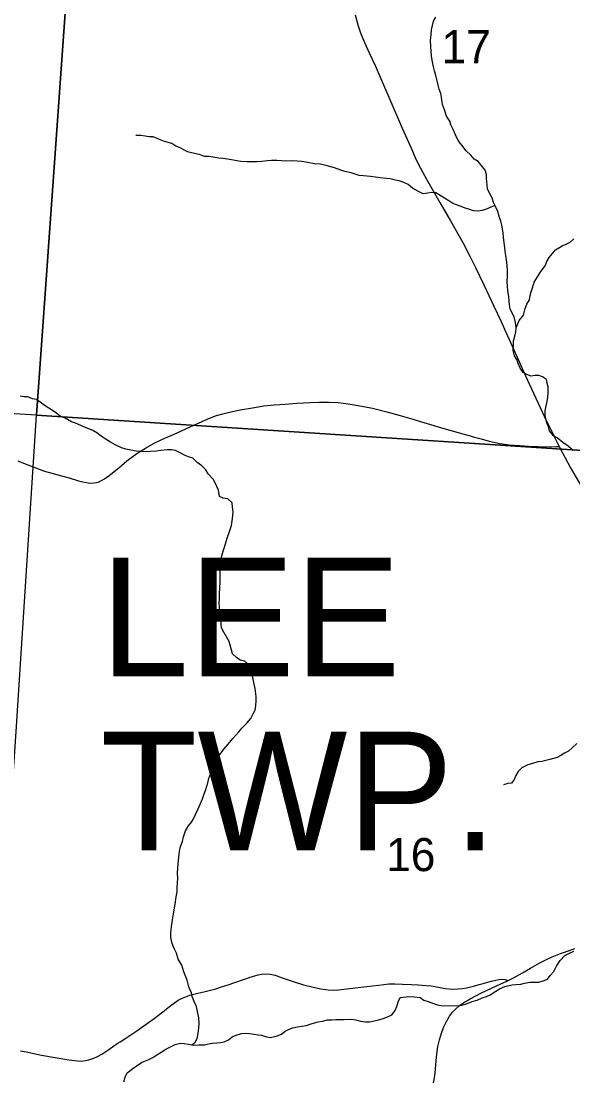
# Model space of a CAD drawing. Extents: x -8.2 to 34, y 0 to 22.
# Drawn here: x 7.595 to 8.292, y 18.744 to 20.084 of the extents above; entities that cross this region are included whole.
import ezdxf

# ---------------------------------------------------------------- set-up
doc = ezdxf.new("R2010")
doc.units = 0
for name, color, linetype in [('GM_X_Corporation', 7, 'Continuous'), ('GM_X_County_Road', 7, 'Continuous'), ('GM_X_Minor_River', 7, 'Continuous'), ('GM_X_Section_Text', 7, 'Continuous'), ('GM_X_State_Route', 7, 'Continuous'), ('GM_X_Township_Road', 7, 'Continuous'), ('GM_X_Township_Text', 7, 'Continuous')]:
    doc.layers.add(name, color=color, linetype=linetype)

msp = doc.modelspace()

# ---------------------------------------------------------------- linework, layer by layer
at = {"layer": 'GM_X_Corporation'}
for points in [[(6.6629, 20.6653), (7.6877, 20.6096), (7.6147, 19.5864), (6.5914, 19.6487)], [(7.6877, 20.6096), (8.7029, 20.5419), (8.6299, 19.5206), (7.6147, 19.5864)], [(7.6147, 19.5864), (8.6299, 19.5206), (8.6049, 19.1351), (8.5816, 18.7383), (8.5636, 18.5025), (7.9912, 18.537), (7.548, 18.5656), (7.5613, 18.7777), (7.5889, 19.1864)]]:
    msp.add_lwpolyline(points, close=True, dxfattribs=at)
at = {"layer": 'GM_X_County_Road'}
msp.add_lwpolyline([(8.1165, 18.7422), (8.1172, 18.7459), (8.1183, 18.7545), (8.1201, 18.7752), (8.122, 18.788), (8.1239, 18.7966), (8.1263, 18.8051), (8.1291, 18.8124), (8.1333, 18.8206), (8.1367, 18.8265), (8.1405, 18.8315), (8.1441, 18.8356), (8.1487, 18.8396), (8.1546, 18.8437), (8.1628, 18.8486), (8.1769, 18.8562), (8.1894, 18.8621), (8.2016, 18.8675), (8.209, 18.871), (8.2106, 18.8718), (8.2172, 18.8752), (8.2286, 18.8813), (8.2389, 18.8874), (8.2497, 18.8935), (8.2574, 18.8974), (8.2661, 18.9015), (8.2767, 18.9056), (8.2869, 18.9093), (8.2948, 18.9123)], dxfattribs=at)
at = {"layer": 'GM_X_Minor_River'}
for points in [[(8.1263, 19.9878), (8.1255, 19.9931), (8.1235, 19.9984), (8.1223, 20.0033), (8.1211, 20.009), (8.1191, 20.0158), (8.1176, 20.0215), (8.1164, 20.0268), (8.1148, 20.0351), (8.1136, 20.0405), (8.1135, 20.0465), (8.1131, 20.0519), (8.1126, 20.0602), (8.1133, 20.0671), (8.1136, 20.0735), (8.1162, 20.0842), (8.1191, 20.0895)], [(8.2926, 19.5417), (8.2865, 19.5473), (8.2796, 19.5518), (8.2727, 19.5578), (8.2681, 19.5604), (8.2628, 19.5665), (8.2616, 19.5714), (8.2596, 19.5767), (8.2576, 19.5858), (8.2576, 19.5919), (8.2586, 19.5983), (8.2601, 19.6037), (8.2608, 19.609), (8.2611, 19.6147), (8.261, 19.6223), (8.2599, 19.6269), (8.259, 19.6314), (8.2541, 19.6348), (8.2495, 19.6363), (8.2442, 19.6366), (8.2396, 19.6358), (8.2343, 19.6376), (8.2297, 19.6403), (8.2259, 19.6459), (8.2232, 19.6516), (8.2216, 19.6565), (8.2185, 19.6614), (8.2169, 19.6686), (8.2172, 19.6751), (8.2175, 19.6804), (8.219, 19.6861), (8.2205, 19.6915), (8.2208, 19.6968), (8.22, 19.7036), (8.2184, 19.7108), (8.2153, 19.7161), (8.2133, 19.7207), (8.2125, 19.726), (8.2121, 19.7305), (8.2113, 19.7362), (8.2104, 19.7434), (8.21, 19.7495), (8.2096, 19.7548), (8.2099, 19.7624), (8.2098, 19.7693), (8.2093, 19.775), (8.2089, 19.7799), (8.2077, 19.7883), (8.2069, 19.7932), (8.2064, 19.7981), (8.2056, 19.8042), (8.2048, 19.8114), (8.2044, 19.8163), (8.2035, 19.822), (8.2027, 19.8266), (8.2015, 19.8315), (8.1996, 19.8364), (8.1976, 19.8436), (8.1945, 19.8501), (8.1922, 19.855), (8.1906, 19.8611), (8.1871, 19.8671), (8.1844, 19.8724), (8.184, 19.8773), (8.1835, 19.8861), (8.1831, 19.8906), (8.1815, 19.8959), (8.1765, 19.9023), (8.1727, 19.9069), (8.1677, 19.9099), (8.1635, 19.9148), (8.1577, 19.9204), (8.1523, 19.9276), (8.1473, 19.9336), (8.1442, 19.9408), (8.1411, 19.9476), (8.1384, 19.9533), (8.1368, 19.9578), (8.1326, 19.9643), (8.1302, 19.9722), (8.1279, 19.979), (8.1263, 19.9878)], [(8.194, 19.8512), (8.1881, 19.8489), (8.182, 19.8462), (8.1775, 19.845), (8.1726, 19.8442), (8.1669, 19.8445), (8.1608, 19.8467), (8.1562, 19.8478), (8.1512, 19.85), (8.1452, 19.8523), (8.1406, 19.8541), (8.1356, 19.8571), (8.1303, 19.8605), (8.1249, 19.8642), (8.1192, 19.8672), (8.1139, 19.8679), (8.1093, 19.8671), (8.1033, 19.8663), (8.0964, 19.8693), (8.0899, 19.8734), (8.0842, 19.8779), (8.0788, 19.8805), (8.0731, 19.8824), (8.0682, 19.8835), (8.0617, 19.8849), (8.0568, 19.8853), (8.0488, 19.8863), (8.0431, 19.8874), (8.0366, 19.8881), (8.0279, 19.8888), (8.0226, 19.8891), (8.0172, 19.891), (8.0123, 19.8928), (8.0043, 19.8943), (7.9993, 19.8961), (7.9913, 19.8991), (7.9868, 19.9002), (7.9818, 19.9016), (7.9735, 19.9035), (7.9659, 19.9042), (7.9571, 19.9056), (7.9499, 19.907), (7.9442, 19.9074), (7.9377, 19.9077), (7.9305, 19.9076), (7.9241, 19.9079), (7.9184, 19.9083), (7.9115, 19.9082), (7.9066, 19.9078), (7.8994, 19.907), (7.8933, 19.9065), (7.8808, 19.9064), (7.8728, 19.9071), (7.8656, 19.9082), (7.8611, 19.9089), (7.8561, 19.91), (7.85, 19.911), (7.8451, 19.9114), (7.8375, 19.9125), (7.8325, 19.9132), (7.8276, 19.9135), (7.8204, 19.9157), (7.8105, 19.9179), (7.8055, 19.9194), (7.7964, 19.9242), (7.791, 19.9265), (7.7857, 19.9298), (7.7811, 19.9309), (7.7766, 19.9324), (7.7701, 19.935), (7.7621, 19.938), (7.7571, 19.9383), (7.7522, 19.939), (7.7465, 19.9397), (7.7404, 19.94)], [(8.2208, 19.6968), (8.2245, 19.7059), (8.2301, 19.7128), (8.2323, 19.7212), (8.2341, 19.7266), (8.2375, 19.7323), (8.2386, 19.7376), (8.2397, 19.7422), (8.2415, 19.7475), (8.2437, 19.7544), (8.2519, 19.7681), (8.2572, 19.775), (8.2594, 19.7804), (8.2624, 19.7857), (8.2665, 19.7907), (8.2706, 19.7953), (8.2789, 19.8003), (8.2838, 19.8023), (8.2891, 19.805), (8.2936, 19.8092)], [(7.8624, 19.4555), (7.8631, 19.4639), (7.8622, 19.47), (7.8618, 19.4753), (7.8564, 19.4806), (7.8507, 19.4816), (7.8458, 19.4835), (7.8446, 19.4915), (7.8407, 19.5009), (7.838, 19.5055), (7.8318, 19.5122), (7.8287, 19.5172), (7.8237, 19.5224), (7.8176, 19.5265), (7.8123, 19.5318), (7.8069, 19.5337), (7.8024, 19.5355), (7.797, 19.5381), (7.7905, 19.5415), (7.7852, 19.5426), (7.7799, 19.5425), (7.7719, 19.5417), (7.7662, 19.5409), (7.759, 19.5404), (7.7533, 19.54), (7.7473, 19.5403), (7.7408, 19.5406), (7.7275, 19.5432), (7.7222, 19.545), (7.7142, 19.5488), (7.7084, 19.5521), (7.7016, 19.5566), (7.6966, 19.5596), (7.6912, 19.5641), (7.6859, 19.5671), (7.6745, 19.5716), (7.6642, 19.576), (7.6592, 19.5779), (7.6508, 19.5824), (7.6447, 19.585), (7.6386, 19.5895), (7.6302, 19.5951), (7.6256, 19.5981), (7.6149, 19.606), (7.6099, 19.6071), (7.6038, 19.6093), (7.5993, 19.6096), (7.5943, 19.6103)], [(7.8111, 18.7904), (7.8154, 18.7935), (7.8177, 18.7984), (7.8191, 18.8049), (7.8198, 18.8114), (7.8201, 18.8175), (7.8197, 18.8243), (7.8181, 18.8323), (7.8169, 18.8387), (7.8138, 18.8451), (7.8114, 18.8516), (7.8106, 18.8561), (7.8071, 18.8637), (7.8051, 18.872), (7.8009, 18.8826), (7.7985, 18.891), (7.7939, 18.8985), (7.7915, 18.9061), (7.7888, 18.9122), (7.7861, 18.9186), (7.7845, 18.9262), (7.7844, 18.9315), (7.7854, 18.9399), (7.7869, 18.9509), (7.7879, 18.9559), (7.7901, 18.968), (7.7911, 18.9776), (7.7926, 18.9836), (7.7925, 18.989), (7.7932, 19.0011), (7.7931, 19.0072), (7.7934, 19.0137), (7.7937, 19.0186), (7.7948, 19.0274), (7.7955, 19.035), (7.7965, 19.0411), (7.7991, 19.0472), (7.8006, 19.0533), (7.8032, 19.0609), (7.8069, 19.067), (7.8106, 19.0716), (7.8132, 19.0762), (7.8158, 19.0815), (7.8188, 19.088), (7.8218, 19.0953), (7.8244, 19.1014), (7.8266, 19.1075), (7.8288, 19.1132), (7.8314, 19.1216), (7.8328, 19.1288), (7.8354, 19.1338), (7.8369, 19.1406), (7.8391, 19.1471), (7.8417, 19.1517), (7.8462, 19.1574), (7.8518, 19.1647), (7.857, 19.1705), (7.8627, 19.1774), (7.8702, 19.1862), (7.8747, 19.1912), (7.8803, 19.1969), (7.8855, 19.203), (7.8885, 19.2088), (7.8911, 19.2133), (7.8918, 19.2191), (7.8925, 19.2251), (7.8925, 19.2305), (7.8912, 19.2407), (7.8896, 19.2464), (7.8876, 19.2566), (7.8857, 19.2642), (7.8829, 19.2707), (7.878, 19.2752), (7.8722, 19.2766), (7.8673, 19.28), (7.8623, 19.2845), (7.8607, 19.291), (7.8595, 19.2955), (7.858, 19.3004), (7.8518, 19.311), (7.8487, 19.3175), (7.8482, 19.3224), (7.8478, 19.3277), (7.847, 19.3349), (7.8461, 19.3436), (7.8457, 19.3486), (7.846, 19.3535), (7.8459, 19.3615), (7.8466, 19.3676), (7.8469, 19.3756), (7.8468, 19.3851), (7.8467, 19.3938), (7.8471, 19.3984), (7.8488, 19.4083), (7.8507, 19.4144), (7.8525, 19.4193), (7.8544, 19.4266), (7.8562, 19.4319), (7.8584, 19.4391), (7.861, 19.4468), (7.8624, 19.4555)], [(8.2973, 19.1712), (8.292, 19.1662), (8.2867, 19.1616), (8.2818, 19.1589), (8.2773, 19.1562), (8.2724, 19.1535), (8.2633, 19.1511), (8.2531, 19.1487), (8.2482, 19.1479), (8.2402, 19.1456), (8.2357, 19.1444), (8.2281, 19.1405), (8.2233, 19.1359), (8.2203, 19.1309), (8.2184, 19.1256), (8.2147, 19.121), (8.2101, 19.1206), (8.2047, 19.1191)], [(7.7253, 18.7436), (7.7267, 18.7493), (7.7293, 18.755), (7.7365, 18.7604), (7.741, 18.7639), (7.7482, 18.7685), (7.7569, 18.7716), (7.7618, 18.7743), (7.767, 18.7778), (7.7723, 18.7809), (7.7783, 18.7848), (7.7848, 18.7882), (7.79, 18.7906), (7.7965, 18.7925), (7.8014, 18.7922), (7.8067, 18.7911), (7.8132, 18.79), (7.82, 18.7901), (7.8269, 18.7905), (7.8322, 18.7917), (7.8371, 18.7925), (7.8428, 18.793), (7.8473, 18.7934), (7.8519, 18.7942), (7.8572, 18.7965), (7.8621, 18.8004), (7.867, 18.8027), (7.8738, 18.8047), (7.8783, 18.8051), (7.884, 18.8048), (7.8893, 18.8037), (7.8947, 18.803), (7.8992, 18.8026), (7.9053, 18.8004), (7.9106, 18.7997), (7.919, 18.8017), (7.9243, 18.804), (7.9288, 18.8075), (7.9333, 18.8098), (7.9386, 18.8117), (7.9447, 18.8129), (7.95, 18.8141), (7.9553, 18.8149), (7.9632, 18.8173), (7.9708, 18.8193), (7.9761, 18.8204), (7.9825, 18.822), (7.9878, 18.8221), (7.9931, 18.8225), (7.9988, 18.8222), (8.0034, 18.8222), (8.0117, 18.8227), (8.0182, 18.822), (8.0239, 18.8201), (8.0304, 18.8194), (8.0353, 18.8195), (8.0414, 18.8207), (8.047, 18.8219), (8.0516, 18.8231), (8.0572, 18.8254), (8.0637, 18.8281), (8.0678, 18.8339), (8.07, 18.8388), (8.0718, 18.8445), (8.0741, 18.8503), (8.0858, 18.8515), (8.0919, 18.8508), (8.0995, 18.8501), (8.1041, 18.8467), (8.1098, 18.8453), (8.1163, 18.8427), (8.1212, 18.8408), (8.1258, 18.8401), (8.1364, 18.8398), (8.1417, 18.8399), (8.147, 18.8395), (8.152, 18.8403), (8.158, 18.8423), (8.1652, 18.845), (8.1716, 18.8466), (8.1777, 18.8497), (8.1834, 18.8513), (8.1879, 18.8536), (8.195, 18.8582), (8.1996, 18.8613), (8.2064, 18.864), (8.2155, 18.866), (8.2204, 18.8665), (8.2265, 18.8669), (8.2314, 18.8681), (8.2386, 18.8697), (8.2439, 18.8697), (8.2492, 18.8694), (8.2549, 18.8713), (8.2602, 18.8733), (8.2639, 18.8779), (8.2684, 18.8832), (8.2718, 18.8897), (8.2762, 18.897), (8.2822, 18.9031), (8.2883, 18.9062)], [(8.2883, 18.9062), (8.2936, 18.9086)]]:
    msp.add_lwpolyline(points, dxfattribs=at)
at = {"layer": 'GM_X_State_Route'}
for points in [[(8.0175, 20.0925), (8.0208, 20.0798), (8.0242, 20.0698), (8.0291, 20.0576), (8.0356, 20.0435), (8.0426, 20.0282), (8.0612, 19.9855), (8.0769, 19.9491), (8.0871, 19.9258), (8.0944, 19.9093), (8.0998, 19.8984), (8.1075, 19.8847), (8.1244, 19.855), (8.1378, 19.8319), (8.1532, 19.8045), (8.1623, 19.7872), (8.1694, 19.7728), (8.1799, 19.751), (8.1927, 19.724), (8.2015, 19.7055), (8.2079, 19.6914), (8.2219, 19.6595), (8.2301, 19.6415), (8.235, 19.6307), (8.2402, 19.6195), (8.2485, 19.6014), (8.256, 19.5851), (8.2693, 19.5584), (8.2752, 19.5469)], [(8.2752, 19.5469), (8.2893, 19.5198), (8.3007, 19.5002), (8.3098, 19.4841), (8.3173, 19.4708), (8.3249, 19.4585), (8.3332, 19.4468), (8.3405, 19.4375), (8.3589, 19.4148), (8.3726, 19.3981), (8.3877, 19.3798), (8.4162, 19.3436), (8.4404, 19.3134), (8.4591, 19.2914), (8.4714, 19.2774), (8.4828, 19.2643), (8.4903, 19.256), (8.4973, 19.2489), (8.5042, 19.2425), (8.5109, 19.2371), (8.5199, 19.2304), (8.5393, 19.2169), (8.5589, 19.2027), (8.5612, 19.2008)]]:
    msp.add_lwpolyline(points, dxfattribs=at)
at = {"layer": 'GM_X_Township_Road'}
for points in [[(7.5913, 19.5287), (7.6005, 19.5249), (7.6128, 19.5203), (7.625, 19.5157), (7.636, 19.5125), (7.6463, 19.5098), (7.6559, 19.507), (7.6678, 19.5034), (7.6732, 19.502), (7.678, 19.501), (7.6822, 19.5003), (7.6877, 19.5007), (7.6925, 19.5018), (7.697, 19.5036), (7.7008, 19.5057), (7.7067, 19.5099), (7.7186, 19.5197), (7.729, 19.5284), (7.7368, 19.5346), (7.7429, 19.5389), (7.7524, 19.5448), (7.7633, 19.5508), (7.7739, 19.5559), (7.7887, 19.5625), (7.7972, 19.5663), (7.8096, 19.5719), (7.8231, 19.5781), (7.8311, 19.5816), (7.8368, 19.584), (7.842, 19.5858), (7.8503, 19.588), (7.8587, 19.5902), (7.8719, 19.593), (7.8877, 19.5958), (7.9019, 19.598), (7.9152, 19.5994), (7.9289, 19.6003), (7.9438, 19.6015), (7.9606, 19.6025), (7.9717, 19.6028), (7.984, 19.6029), (7.996, 19.6022), (8.0085, 19.6005), (8.0256, 19.5977), (8.0394, 19.595), (8.0573, 19.5906), (8.0742, 19.5861), (8.0861, 19.5825), (8.1264, 19.5704), (8.1532, 19.5627), (8.1627, 19.56), (8.1675, 19.5586), (8.1717, 19.5575), (8.1764, 19.5562), (8.1867, 19.5535), (8.2, 19.5506), (8.2121, 19.549), (8.2255, 19.5481), (8.2362, 19.5473), (8.2485, 19.5465), (8.264, 19.5461), (8.2713, 19.5466), (8.2752, 19.5469)], [(7.5945, 18.7827), (7.6019, 18.7816), (7.6213, 18.7773), (7.6555, 18.7713), (7.6666, 18.77), (7.6714, 18.7698), (7.6765, 18.7703), (7.6807, 18.7715), (7.6872, 18.7735), (7.6917, 18.7757), (7.6972, 18.7786), (7.7023, 18.782), (7.706, 18.7844), (7.7126, 18.789), (7.7177, 18.7924), (7.7204, 18.794), (7.7276, 18.7988), (7.7327, 18.8022), (7.7414, 18.808), (7.7563, 18.8184), (7.7636, 18.8236), (7.7744, 18.832), (7.7829, 18.8386), (7.7937, 18.8466), (7.7979, 18.849), (7.8044, 18.8516), (7.8084, 18.853), (7.8186, 18.8558), (7.8263, 18.8573), (7.833, 18.859), (7.8412, 18.8613), (7.8473, 18.8631), (7.8526, 18.8647), (7.8581, 18.8667), (7.8639, 18.8687), (7.8763, 18.8729), (7.8827, 18.875), (7.8844, 18.8757), (7.8877, 18.8769), (7.8947, 18.8788), (7.8996, 18.8797), (7.9045, 18.88), (7.9101, 18.8795), (7.9162, 18.8782), (7.925, 18.8751), (7.9379, 18.8706), (7.9521, 18.8662), (7.9641, 18.863), (7.9739, 18.8611), (7.9831, 18.8598), (7.9905, 18.8596), (7.9967, 18.86), (8.0029, 18.8606), (8.014, 18.862), (8.0281, 18.8637), (8.032, 18.8642), (8.0394, 18.8649), (8.0474, 18.8658), (8.0535, 18.8667), (8.0597, 18.8673), (8.0676, 18.8673), (8.0773, 18.8671), (8.0885, 18.8666), (8.0968, 18.866), (8.1071, 18.8652), (8.1135, 18.8647), (8.1182, 18.864), (8.1249, 18.8627), (8.1312, 18.8615), (8.1398, 18.8608), (8.1472, 18.8609), (8.1533, 18.8616), (8.1581, 18.8625), (8.1669, 18.8646), (8.1741, 18.8665), (8.1791, 18.8679), (8.1835, 18.8692), (8.1897, 18.8708), (8.1949, 18.8721), (8.1987, 18.8728), (8.203, 18.8732), (8.207, 18.8731), (8.2095, 18.8722), (8.2106, 18.8718)]]:
    msp.add_lwpolyline(points, dxfattribs=at)

# ---------------------------------------------------------------- texts
at = {"layer": 'GM_X_Section_Text'}
for s, p in [('17', (8.1265, 20.0313)), ('16', (8.0565, 19.0099))]:
    msp.add_text(s, height=0.04186, rotation=0, dxfattribs=at).set_placement(p)
at = {"layer": 'GM_X_Township_Text'}
for s, p in [('LEE', (7.6956, 19.2562)), ('TWP.', (7.6956, 19.0362))]:
    msp.add_text(s, height=0.15, rotation=0, dxfattribs=at).set_placement(p)

doc.saveas('drawing.dxf')
